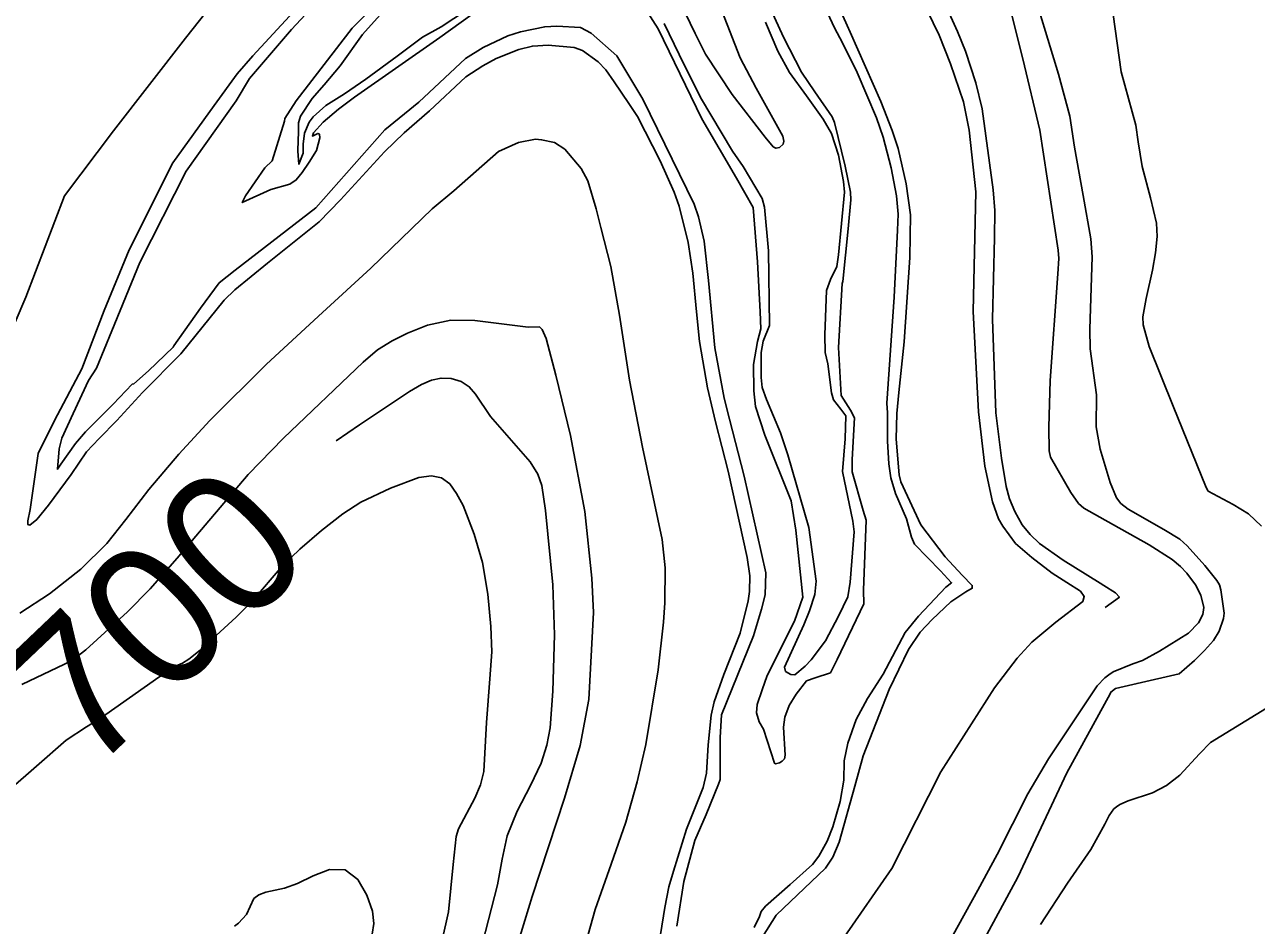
# Model space of a CAD drawing. Extents: x -291892836 to 2945206, y -477993085 to 1832792.
# Drawn here: x 1853584.3 to 1853871.1, y 545158.4 to 545368.1 of the extents above; entities that cross this region are included whole.
import ezdxf

# ---------------------------------------------------------------- set-up
doc = ezdxf.new("R2010")
doc.units = 0
doc.layers.add('DT_X_Contour_Minor', color=7, linetype='Continuous')
doc.layers.add('DT_X_Terrain_Ground_Line', color=7, linetype='Continuous')

msp = doc.modelspace()

# ---------------------------------------------------------------- linework, layer by layer
at = {"layer": 'DT_X_Contour_Minor'}
for points in [[(1853772.86, 545345.33), (1853772.3, 545346.64), (1853768.3, 545352.44), (1853765.16, 545357.03), (1853761.02, 545365.18), (1853758.01, 545371.65), (1853753.62, 545386.57), (1853750.3, 545397.14), (1853740.36, 545421.22), (1853737.86, 545432.54), (1853736.52, 545439.79), (1853737.42, 545441.09), (1853742.9, 545447.53), (1853743.08, 545447.76)], [(1853835.54, 545237.53), (1853834.69, 545238.06), (1853826.08, 545243.47), (1853820.6, 545247.32), (1853818.37, 545249.42), (1853816.57, 545251.67), (1853814.81, 545254.73), (1853813.59, 545257.72), (1853812.83, 545260.61), (1853811.71, 545267.21), (1853810.42, 545277.71), (1853809.66, 545299.5), (1853810.12, 545318.48), (1853810.16, 545324.84), (1853809.76, 545329.65), (1853807.22, 545348.52), (1853805.72, 545354.56), (1853803.33, 545361.93), (1853801.48, 545366.47), (1853790.6, 545390.44)], [(1853756.09, 545155.74), (1853759.25, 545160.81), (1853770.79, 545171.74), (1853772.48, 545174.31), (1853773.95, 545177.77), (1853777.57, 545190.86), (1853779.53, 545197.92), (1853785.55, 545213.33), (1853790.09, 545222.64), (1853792.8, 545226.69), (1853795.55, 545229.64), (1853799.94, 545233.72), (1853803.4, 545236.06), (1853804.93, 545236.92), (1853804.92, 545237.55), (1853802.59, 545239.96), (1853798.64, 545244.22), (1853792.94, 545251.64), (1853788.33, 545261.66), (1853787.9, 545263.3), (1853787.23, 545271.6), (1853787.37, 545277.57), (1853787.85, 545282.46), (1853789.04, 545294.29), (1853790.41, 545313.89), (1853790.52, 545323.79), (1853789.54, 545331), (1853787.66, 545339.28), (1853786.28, 545343.42), (1853783.65, 545350.18), (1853776.54, 545366.32), (1853775.77, 545367.92), (1853766.47, 545388.7)], [(1853824.83, 545310.11), (1853825.08, 545313.64), (1853824.89, 545315.59), (1853820.64, 545343.51), (1853816.72, 545360.14), (1853813.71, 545371.86), (1853810.55, 545379.48), (1853807.11, 545388.76)], [(1853637.49, 545384.82), (1853621.79, 545364.95), (1853605.04, 545343.39), (1853593.66, 545328.25), (1853584.66, 545304.66), (1853579.86, 545293.58)], [(1853680.32, 545385.09), (1853662.98, 545365.83), (1853657.82, 545358.47), (1853654.07, 545354.07), (1853651.29, 545350.9), (1853648.56, 545346.78), (1853648.09, 545345.27), (1853648.06, 545342.95), (1853647.98, 545341.22), (1853647.93, 545338.67), (1853648.19, 545335.59), (1853649.15, 545338.21), (1853649.16, 545340.28), (1853649.52, 545342.8), (1853650.56, 545345.41), (1853651.49, 545346.61), (1853654.45, 545349.3), (1853658.79, 545352), (1853663.76, 545355.43), (1853671.03, 545360.76), (1853676.96, 545365.15), (1853681.33, 545367.54), (1853693.08, 545375.41)], [(1853775.11, 545155.65), (1853786.22, 545171.68), (1853797.57, 545194.16), (1853810.07, 545213.71), (1853815.37, 545220.65), (1853818.75, 545224.39), (1853824.39, 545229.04), (1853830.66, 545233.82), (1853830.98, 545234.98), (1853830.08, 545236.21), (1853826.93, 545238.27), (1853823.52, 545240.43), (1853818.77, 545244.07), (1853814.97, 545247.34), (1853812.02, 545251.33), (1853811, 545253.04), (1853809.66, 545257.01), (1853807.84, 545265.31), (1853806.37, 545277.94), (1853805.17, 545301.28), (1853805.72, 545329.16), (1853804.17, 545343.55), (1853802.85, 545350.11), (1853799.89, 545358.97), (1853797.19, 545365.66), (1853788.67, 545383.22)], [(1853655.48, 545380.39), (1853637.44, 545360.85), (1853633.78, 545356.6), (1853628.43, 545349.23), (1853618.81, 545335.89), (1853608.67, 545315.71), (1853602.89, 545301.52), (1853597.62, 545287.94), (1853591.32, 545275.98), (1853587.5, 545268.28), (1853585.6, 545255.22), (1853585.05, 545252.57), (1853585.09, 545251.72), (1853585.54, 545251.61), (1853587.15, 545252.92), (1853589.91, 545256.23), (1853595.15, 545263.36), (1853598.78, 545268.66), (1853601.68, 545271.78), (1853605.83, 545275.98), (1853611.79, 545282.5), (1853620.68, 545291.46), (1853630.82, 545303.98), (1853633.3, 545306.4), (1853640.88, 545312.58), (1853652.88, 545322.2), (1853657.87, 545327.28), (1853668.08, 545338.52), (1853672.71, 545342.89), (1853678.62, 545348.03), (1853687.06, 545355.94), (1853690.98, 545358.49), (1853694.07, 545360.18), (1853699.34, 545362.32), (1853702.53, 545363.1), (1853706.2, 545363.29), (1853712.29, 545362.8), (1853714.2, 545362.04), (1853717.84, 545359.44), (1853719.62, 545357.57), (1853721.59, 545354.76), (1853725.02, 545349.77), (1853727, 545346.74), (1853732.27, 545336.38), (1853735.54, 545329.11), (1853736.73, 545325.83), (1853738.81, 545317.36), (1853739.89, 545310.25), (1853740.72, 545301.25), (1853741.4, 545294.36), (1853743.31, 545283.56), (1853745.18, 545275.67), (1853748.08, 545264.19), (1853752.5, 545244.05), (1853753.11, 545239.79), (1853753.08, 545236.15), (1853752.76, 545234), (1853750.86, 545226.42), (1853747.1, 545216.79), (1853744.81, 545210.48), (1853744.15, 545207.33), (1853743.45, 545200.47), (1853743.06, 545193.85), (1853742.27, 545190.55), (1853738.39, 545180.86), (1853735.41, 545171.02), (1853734.31, 545167.43), (1853733.36, 545162.63), (1853730.68, 545145.68)], [(1853657.43, 545378.73), (1853646.49, 545366.98), (1853636.72, 545355.57), (1853633.58, 545350.33), (1853621.95, 545333.96), (1853611.12, 545312.75), (1853604.65, 545296.83), (1853601.06, 545288.14), (1853599.2, 545285.22), (1853595.64, 545277.56), (1853592.97, 545271.81), (1853592.38, 545269.37), (1853591.96, 545264.61), (1853592.8, 545265.8), (1853596.16, 545270.62), (1853598.53, 545273.31), (1853604.98, 545279.72), (1853609.41, 545284.37), (1853609.77, 545284.49), (1853613.17, 545287.51), (1853618.94, 545293.05), (1853619.07, 545293.36), (1853625.31, 545302.11), (1853629.65, 545308.02), (1853633.32, 545310.92), (1853652.16, 545325.42), (1853668.19, 545343.59), (1853676.1, 545350.07), (1853686.93, 545360.22), (1853691.04, 545362.76), (1853696.78, 545365.48), (1853699.75, 545366.4), (1853705.41, 545367.59), (1853708.19, 545367.74), (1853713.73, 545367.44), (1853716.25, 545366.11), (1853722.19, 545360.79), (1853728.26, 545350.76), (1853740.21, 545326.34), (1853741.18, 545323.34), (1853742.48, 545317.68), (1853743.54, 545308.55), (1853744.99, 545292.89), (1853747.16, 545281.18), (1853748.4, 545276.24), (1853751.81, 545262.96), (1853756.88, 545240.5), (1853756.72, 545235.36), (1853755.89, 545232.02), (1853754.03, 545225.81), (1853746.55, 545207.42), (1853746.26, 545202.13), (1853746.25, 545192.41), (1853745.88, 545191.29), (1853743.01, 545184.22), (1853740.37, 545178.15), (1853737.79, 545168.66), (1853736.15, 545158.21)], [(1853836.99, 545212.36), (1853837.19, 545212.72), (1853838.23, 545213.58), (1853843.27, 545214.74), (1853853.12, 545216.96), (1853856.64, 545220.1), (1853858.97, 545222.38), (1853861.04, 545224.77), (1853862.38, 545226.9), (1853863.4, 545229.86), (1853863.55, 545231.08), (1853862.76, 545236.57), (1853862.45, 545237.69), (1853861.88, 545238.7), (1853859.06, 545242.21), (1853854.94, 545246.81), (1853853.25, 545248.34), (1853849.52, 545250.61), (1853841.2, 545255.33), (1853839.53, 545256.64), (1853838.53, 545257.92), (1853837.06, 545261.5), (1853834.67, 545269.29), (1853833.76, 545274.48), (1853833.87, 545281.9), (1853832.39, 545292.61), (1853832.25, 545297.19), (1853832.84, 545314.04), (1853832.5, 545318.22), (1853830.71, 545328.35), (1853828.7, 545339.59), (1853827.64, 545346.79), (1853824.97, 545356.56), (1853818.08, 545379.26)], [(1853669.69, 545376.53), (1853660.61, 545367.28), (1853647.57, 545350.36), (1853644.94, 545346.27), (1853644.83, 545345.64), (1853641.99, 545336.39), (1853640.29, 545334.74), (1853635.74, 545328.22), (1853635, 545326.68), (1853641.64, 545329.68), (1853646.06, 545330.99), (1853647.55, 545331.95), (1853648.94, 545333.67), (1853650.6, 545336.04), (1853652.3, 545338.76), (1853653.05, 545341.74), (1853652.97, 545342.63), (1853652.6, 545342.77), (1853651.33, 545342.15), (1853651.61, 545342.88), (1853653.82, 545345.37), (1853657.44, 545348.43), (1853661.09, 545351.17), (1853681.02, 545365.09), (1853693.42, 545374.06)], [(1853726.28, 545375.84), (1853731.78, 545367.14), (1853741.95, 545346.18), (1853750.01, 545332.32), (1853753.89, 545325.52), (1853754.96, 545312.87), (1853755.52, 545301.21), (1853755.68, 545297.3), (1853754.95, 545294.32), (1853753.99, 545289.01), (1853754.04, 545282.83), (1853754.49, 545279.19), (1853756.61, 545272.51), (1853762.76, 545257.27), (1853763.86, 545250.41), (1853765.47, 545234.8), (1853763.56, 545229.26), (1853757.17, 545216.6), (1853756.01, 545213.28), (1853754.85, 545209.87), (1853754.69, 545207.91), (1853755.34, 545205.77), (1853756.35, 545204.1), (1853758.87, 545196.15), (1853759.09, 545196.01), (1853760.04, 545196.27), (1853760.7, 545196.62), (1853761.19, 545197.2), (1853761.34, 545198.06), (1853760.99, 545204.55), (1853761.31, 545206.9), (1853762.3, 545209.6), (1853763.93, 545212.23), (1853766.35, 545215.35), (1853768.32, 545216.04), (1853771.92, 545217.2), (1853773.49, 545220.3), (1853779.65, 545233.25), (1853779.64, 545236.48), (1853780.2, 545252.71), (1853779.5, 545254.97), (1853777, 545264), (1853776.93, 545266.85), (1853777.51, 545276.58), (1853776.58, 545278.36), (1853774.38, 545281.79), (1853773.81, 545292.91), (1853774.64, 545307.87), (1853774.82, 545308.33), (1853776.04, 545320.54), (1853776.66, 545327.3), (1853776.6, 545329.1), (1853775.33, 545335.13), (1853772.86, 545345.33)], [(1853754.14, 545157.94), (1853755.41, 545160.52), (1853755.79, 545161.66), (1853756.8, 545162.88), (1853762.5, 545167.94), (1853767.74, 545172.63), (1853769.24, 545174.52), (1853771.12, 545178.02), (1853772.49, 545181.33), (1853774.2, 545187.27), (1853775.04, 545192.2), (1853775.09, 545196.73), (1853775.95, 545200.88), (1853777.92, 545206.32), (1853780.55, 545211.27), (1853784.15, 545216.9), (1853789.33, 545226.64), (1853792.43, 545230.39), (1853798.74, 545237.12), (1853800.12, 545238.18), (1853797.52, 545240.97), (1853791.5, 545247.2), (1853790.74, 545248.82), (1853789.64, 545253.05), (1853787.03, 545258.93), (1853785.93, 545262.63), (1853785.5, 545265.88), (1853785.21, 545271.11), (1853785.18, 545277.77), (1853785.02, 545280.02), (1853786.74, 545304.64), (1853787.55, 545320.22), (1853787.66, 545324.01), (1853787.3, 545328.23), (1853786.02, 545334.76), (1853784.19, 545341.88), (1853782.62, 545346.38), (1853778.13, 545356.97), (1853774.78, 545363.7), (1853772.76, 545367.47), (1853767.84, 545378.27)], [(1853872.23, 545251.32), (1853869.24, 545254.21), (1853865.67, 545256.41), (1853859.81, 545259.5), (1853859.38, 545260.36), (1853851.72, 545279.25), (1853846.11, 545293.17), (1853844.7, 545298.22), (1853844.64, 545300.1), (1853845.38, 545304.32), (1853846.87, 545310.93), (1853847.57, 545314.96), (1853847.94, 545318.74), (1853847.8, 545321.87), (1853846.4, 545327.74), (1853844.49, 545335.1), (1853843.52, 545340.8), (1853843.02, 545344.72), (1853839.61, 545357.11), (1853836.75, 545377.23)], [(1853746.66, 545371.28), (1853750.91, 545360.36), (1853754.63, 545353.32), (1853760.84, 545342.1), (1853761.03, 545340.98), (1853760.89, 545340.23), (1853760.07, 545339.51), (1853759.21, 545339.3), (1853758.61, 545339.68), (1853756.72, 545341.91), (1853749, 545351.81), (1853742.81, 545361.22), (1853740.45, 545366.05), (1853738.08, 545370.84)], [(1853733.2, 545368.32), (1853736.66, 545361.14), (1853741.64, 545351.1), (1853749.09, 545338.67), (1853751.62, 545335.1), (1853755.99, 545327.64), (1853756.6, 545325.57), (1853757.46, 545315.44), (1853757.74, 545298.08), (1853756.24, 545294.44), (1853755.8, 545291.77), (1853755.75, 545285.92), (1853755.98, 545283.66), (1853757.06, 545280.8), (1853760.27, 545273.04), (1853762.01, 545267.94), (1853766.87, 545251.03), (1853768.61, 545238.55), (1853768.24, 545235.41), (1853767.06, 545231.64), (1853765.72, 545228.41), (1853761.22, 545218.56), (1853761.44, 545217.55), (1853762.69, 545216.8), (1853763.61, 545216.78), (1853765.99, 545218.75), (1853767.42, 545220.22), (1853770.73, 545224.63), (1853773.81, 545230.38), (1853775.92, 545234.94), (1853776.5, 545238.28), (1853777.42, 545250.04), (1853777.12, 545252.5), (1853774.71, 545264.1), (1853775.32, 545271.7), (1853775.52, 545277.02), (1853774.31, 545278.6), (1853772.6, 545280.73), (1853772.13, 545282.35), (1853771.29, 545289.12), (1853770.68, 545291.8), (1853770.61, 545295.91), (1853771, 545306.22), (1853771.92, 545308.73), (1853773.39, 545311.77), (1853773.82, 545314.5), (1853775.15, 545329.07), (1853774.98, 545331.59), (1853773.78, 545337.73), (1853772.13, 545342.74), (1853770.22, 545346.07), (1853766.33, 545351.54), (1853762.37, 545356.94), (1853759.67, 545361.93), (1853756.79, 545368.69)], [(1853583.22, 545231.1), (1853590.11, 545235.57), (1853597.43, 545241.34), (1853603.51, 545247.31), (1853607.91, 545252.88), (1853613.23, 545259.85), (1853620.2, 545268.14), (1853627.43, 545275.97), (1853640.66, 545289.08), (1853653.66, 545301.07), (1853664.89, 545311.37), (1853679.19, 545325.21), (1853684.25, 545329.44), (1853694.63, 545338.59), (1853699.29, 545340.69), (1853703.27, 545341.44), (1853704.66, 545341.3), (1853707.67, 545340.65), (1853710.11, 545339.08), (1853713.92, 545334.63), (1853715.42, 545331.7), (1853717.39, 545325.25), (1853718.44, 545320.86), (1853720.77, 545311.76), (1853722.79, 545300.5), (1853724.24, 545291.42), (1853725.13, 545285.33), (1853728.15, 545269.77), (1853732.75, 545248.22), (1853733.43, 545241.69), (1853733.4, 545233.48), (1853733.08, 545228.98), (1853731.78, 545217.9), (1853728.95, 545200.54), (1853726.94, 545191.87), (1853724.31, 545182.48), (1853720.84, 545172.66), (1853717.13, 545162.16), (1853714.07, 545151.04)], [(1853834.63, 545253.44), (1853830.88, 545255.54), (1853829.68, 545256.61), (1853827.89, 545259.22), (1853823.15, 545267.38), (1853822.84, 545268.87), (1853822.74, 545274.38), (1853823.03, 545285.24), (1853824.83, 545310.11)], [(1853583.69, 545214.47), (1853595.29, 545219.98), (1853598.62, 545222.59), (1853608.29, 545231.4), (1853613.6, 545236.75), (1853619.86, 545243.89), (1853636.4, 545263.38), (1853644.6, 545271.84), (1853663.16, 545289.5), (1853666.51, 545292.43), (1853669.92, 545294.47), (1853673.48, 545296.31), (1853678.15, 545298.15), (1853683.52, 545299.28), (1853689.16, 545299.23), (1853701.56, 545297.66), (1853704.15, 545297.74), (1853704.84, 545297.1), (1853705.73, 545295.02), (1853707.96, 545286.5), (1853711.42, 545272.44), (1853714.73, 545254.74), (1853716.39, 545239.25), (1853716.79, 545231.23), (1853715.66, 545211.02), (1853713.67, 545200.29), (1853710.01, 545188.03), (1853702.52, 545165.19), (1853698.18, 545151.15)], [(1853656.84, 545271.19), (1853662.31, 545274.91), (1853673.93, 545282.67), (1853676.69, 545284.31), (1853679.03, 545285.35), (1853681.27, 545285.81), (1853683.63, 545285.69), (1853685.92, 545285.02), (1853687.85, 545283.81), (1853689.3, 545282.05), (1853692.75, 545276.85), (1853702, 545266.36), (1853703.81, 545263.46), (1853704.74, 545260.83), (1853705.59, 545255.01), (1853707.33, 545237.73), (1853707.69, 545226.04), (1853707.29, 545212.98), (1853706.66, 545204.39), (1853705.89, 545200.34), (1853704.61, 545196.17), (1853702.12, 545191.01), (1853698.96, 545185.05), (1853696.67, 545179.24), (1853695.47, 545173.81), (1853694.41, 545167.87), (1853687.45, 545140.7)], [(1853581.01, 545190.15), (1853587.11, 545195.47), (1853593.99, 545201.57), (1853598.78, 545204.67), (1853601.9, 545206.57), (1853615.55, 545216.24), (1853619.45, 545218.8), (1853621.08, 545219.48), (1853622.59, 545220.43), (1853625.2, 545222.51), (1853633.58, 545230.16), (1853637.37, 545234), (1853644.28, 545242.06), (1853648.4, 545245.98), (1853653.45, 545250.35), (1853658.44, 545254.24), (1853662.62, 545256.95), (1853669.48, 545260.17), (1853676.13, 545262.65), (1853679.04, 545263.1), (1853681.39, 545262.6), (1853683.28, 545261.19), (1853684.9, 545258.99), (1853686.39, 545256.13), (1853688.98, 545249.51), (1853690.89, 545242.91), (1853692.15, 545235.5), (1853692.87, 545227.97), (1853693.06, 545222.12), (1853692.66, 545215.85), (1853691.83, 545205.64), (1853691.23, 545194.21), (1853690.45, 545191.18), (1853689.14, 545188.06), (1853685.31, 545180.87), (1853684.79, 545179.09), (1853684.07, 545172.63), (1853682.99, 545161.62), (1853681.51, 545154.99)], [(1853836.74, 545216.73), (1853837.75, 545217.45), (1853842.3, 545219.27), (1853844.58, 545220.1), (1853848.53, 545222.23), (1853855.22, 545226.43), (1853857.59, 545228.84), (1853858.62, 545230.79), (1853858.81, 545232.44), (1853858.16, 545235.29), (1853856.91, 545237.7), (1853854.87, 545240.44), (1853853.42, 545241.97), (1853851.48, 545243.59), (1853846.08, 545247.01), (1853834.63, 545253.44)], [(1853835.84, 545232.44), (1853839.18, 545234.85), (1853838.29, 545235.84), (1853835.54, 545237.53)], [(1853770.61, 545087.12), (1853771.63, 545100.36), (1853772.76, 545108.85), (1853773.56, 545112.55), (1853774.58, 545115.85), (1853775.88, 545118.81), (1853777.64, 545121.8), (1853783.3, 545129.4), (1853789.98, 545138.12), (1853794.38, 545145.11), (1853806.25, 545166.65), (1853810.72, 545174.91), (1853817.83, 545189.06), (1853822.64, 545197.23), (1853833.97, 545214.19), (1853835.75, 545216.02), (1853836.74, 545216.73)], [(1853807.88, 545155.43), (1853815.51, 545169.62), (1853826.97, 545193.96), (1853836.99, 545212.36)], [(1853838.51, 545186), (1853839.27, 545186.6), (1853841.2, 545187.45), (1853846.91, 545189.32), (1853850.14, 545190.99), (1853853.2, 545193.41), (1853857.83, 545198.33), (1853860.39, 545201), (1853873.4, 545209.02)], [(1853820.81, 545158.6), (1853827.09, 545168.24), (1853832.55, 545176.08), (1853835.76, 545182.01), (1853836.81, 545184.04), (1853837.9, 545185.52), (1853838.51, 545186)], [(1853633.22, 545158.26), (1853634.16, 545158.95), (1853635.98, 545160.96), (1853637.69, 545164.67), (1853638.89, 545165.52), (1853640.49, 545166.14), (1853644.87, 545167.12), (1853647.87, 545168.2), (1853651.48, 545169.93), (1853655.32, 545171.4), (1853658.92, 545171.39), (1853661.87, 545169.14), (1853664.02, 545165.5), (1853665.28, 545161.77), (1853665.63, 545158.88), (1853665.25, 545156.39)]]:
    msp.add_lwpolyline(points, dxfattribs=at)

# ---------------------------------------------------------------- texts
at = {"layer": 'DT_X_Terrain_Ground_Line'}
msp.add_text('700', height=33, rotation=43.5978, dxfattribs=at).set_placement((1853599.27, 545193.11))

doc.saveas('drawing.dxf')
